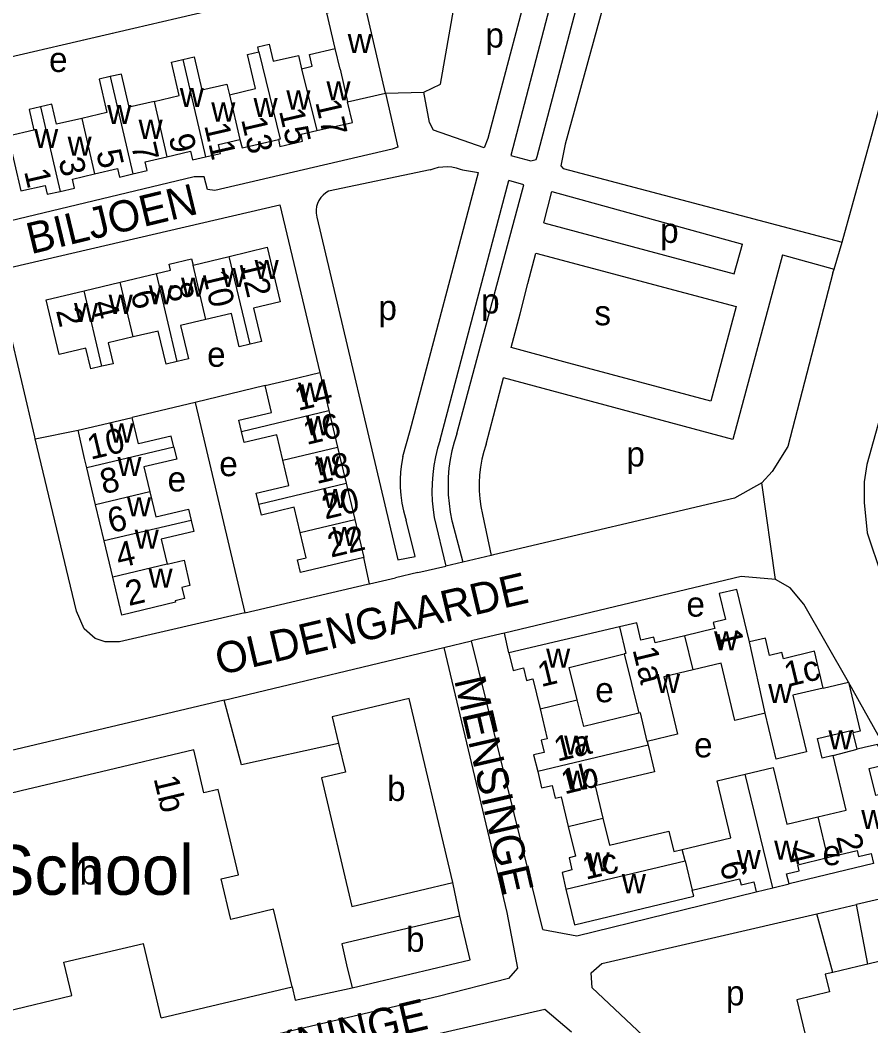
# Model space of a CAD drawing. Extents: x 157646 to 159241, y 379213 to 381217.
# Drawn here: x 158618.3 to 158754.8, y 380658.9 to 380820.4 of the extents above; entities that cross this region are included whole.
import ezdxf

# ---------------------------------------------------------------- set-up
doc = ezdxf.new("R2010")
doc.units = 0
for name, color, linetype in [('BLT_Basislijn', 7, 'Continuous'), ('BLT_Bebouwing', 7, 'Continuous'), ('BLT_Bebouwing_beschrifting', 7, 'Continuous'), ('BLT_Centroide', 7, 'Continuous'), ('BLT_Huisnummer', 7, 'Continuous'), ('BLT_Huisnummer_ tussenligend', 7, 'Continuous'), ('BLT_Onderverdeling_panden', 7, 'Continuous'), ('BLT_Straatnaam', 7, 'Continuous'), ('BLT_Vlakafsluiter', 7, 'Continuous')]:
    doc.layers.add(name, color=color, linetype=linetype)

msp = doc.modelspace()

# ---------------------------------------------------------------- linework, layer by layer
at = {"layer": 'BLT_Basislijn'}
for p, q in [((158750.2, 380784.71), (158771.71, 380862.55)), ((158676.9, 380808.64), (158683.06, 380808.79)), ((158684.09, 380796.31), (158667.79, 380792.89)), ((158689.27, 380796.31), (158691.86, 380795.92)), ((158680.88, 380754.46), (158691.86, 380795.92)), ((158685.68, 380752.98), (158696.7, 380794.64)), ((158748.92, 380780.37), (158750.2, 380784.71)), ((158699.78, 380778.07), (158701.05, 380782.97)), ((158740.63, 380782.66), (158748.92, 380780.37)), ((158748.74, 380779.77), (158748.92, 380780.37)), ((158698.52, 380773.23), (158699.78, 380778.07)), ((158697.11, 380767.79), (158698.52, 380773.23)), ((158705.57, 380765.51), (158697.11, 380767.79)), ((158694.26, 380756.78), (158695.86, 380762.95)), ((158657.6, 380761.69), (158646.35, 380758.99)), ((158646.35, 380758.99), (158636.26, 380756.57)), ((158646.35, 380758.99), (158654.35, 380725.2)), ((158693.09, 380752.29), (158694.26, 380756.78)), ((158620.7, 380753.14), (158627.56, 380754.53)), ((158679.7, 380750.32), (158680.88, 380754.46)), ((158693.09, 380752.29), (158692.98, 380751.94)), ((158684.75, 380740.49), (158686.58, 380732.68)), ((158687.63, 380739.8), (158689.32, 380733.31)), ((158692.49, 380740.96), (158693.9, 380734.4)), ((158674.35, 380729.84), (158673.45, 380734.07)), ((158689.32, 380733.31), (158686.58, 380732.68)), ((158693.9, 380734.4), (158689.32, 380733.31)), ((158694.28, 380734.49), (158693.9, 380734.4)), ((158682.13, 380731.64), (158678.54, 380730.8)), ((158682.13, 380731.64), (158686.58, 380732.68)), ((158674.35, 380729.84), (158678.54, 380730.8)), ((158696.74, 380718.74), (158696, 380721.91)), ((158686.28, 380719.62), (158690.74, 380720.7)), ((158702.17, 380674.32), (158690.74, 380720.7)), ((158651.04, 380711.19), (158686.28, 380719.62)), ((158686.28, 380719.62), (158696.38, 380677.06)), ((158747.17, 380713.11), (158751.23, 380714.08)), ((158766, 380687.59), (158751.23, 380714.08)), ((158651.04, 380711.19), (158573.67, 380692.82)), ((158755.25, 380684.93), (158741.69, 380681.68)), ((158688.86, 380676.49), (158687.71, 380681.88)), ((158769.17, 380682.23), (158752.51, 380678.37)), ((158746.17, 380676.85), (158752.51, 380678.37)), ((158754.34, 380668.77), (158752.51, 380678.37)), ((158748.72, 380667.42), (158746.17, 380676.85))]:
    msp.add_line(p, q, dxfattribs=at)
for points in [[(158710.58, 380858.54), (158708.44, 380842.33), (158697.05, 380798.64), (158700.23, 380797.78), (158701.12, 380798), (158701.28, 380798.48), (158712.85, 380842.49), (158713.82, 380852.58), (158714.21, 380861.23)], [(158717.95, 380862.12), (158717.75, 380853.11), (158715.92, 380837.46), (158705.74, 380800.48), (158705.04, 380796.98), (158705.45, 380796.57), (158750.2, 380784.71)], [(158652.22, 380834.4), (158654.9, 380823.3), (158606.54, 380812.09)], [(158701.41, 380831.94), (158693.37, 380801.34), (158692.77, 380799.88), (158684.64, 380802.71), (158683.96, 380803.96), (158683.06, 380808.79)], [(158683.06, 380808.79), (158685.72, 380810.11), (158688.68, 380826.88), (158689.29, 380828.79), (158700.47, 380831.7)], [(158676.9, 380808.64), (158678.92, 380800), (158678, 380799.66), (158649.51, 380793.01), (158648.37, 380793.17), (158647.83, 380795.23), (158646.18, 380795.21), (158612.52, 380787.11)], [(158684.09, 380796.31), (158684.75, 380796.56), (158685.43, 380796.74), (158686.13, 380796.84), (158686.84, 380796.87), (158687.55, 380796.81), (158688.24, 380796.67), (158688.91, 380796.46), (158689.27, 380796.31)], [(158688.37, 380753.95), (158699.1, 380793.92), (158696.7, 380794.64)], [(158667.79, 380792.89), (158667.32, 380792.62), (158666.9, 380792.27), (158666.54, 380791.87), (158666.24, 380791.43), (158666.02, 380790.94), (158665.86, 380790.42), (158665.78, 380789.89), (158665.79, 380789.35), (158665.89, 380788.73)], [(158702.31, 380787.81), (158703.62, 380792.85), (158734.22, 380784.42)], [(158614.29, 380780.12), (158659.93, 380790.72), (158666.37, 380763.79)], [(158665.89, 380788.73), (158678.91, 380733.71), (158681.7, 380734.24), (158680.24, 380740.09)], [(158702.31, 380787.81), (158732.9, 380779.65), (158734.22, 380784.42)], [(158740.63, 380782.66), (158732.66, 380753.05), (158695.86, 380762.95)], [(158701.05, 380782.97), (158733.22, 380774.39), (158729.13, 380759.17), (158705.57, 380765.51)], [(158620.7, 380753.14), (158620.62, 380753.47), (158614.29, 380780.12)], [(158748.74, 380779.77), (158741.5, 380751.91), (158739, 380747.88), (158737.34, 380746.07)], [(158761.41, 380774.89), (158754.16, 380749.02), (158753.76, 380746.24), (158753.77, 380742.91), (158754.26, 380738.02), (158756.54, 380731.2), (158778.13, 380693.89)], [(158654.35, 380725.2), (158634.24, 380720.54), (158631.92, 380720.54), (158630.32, 380721.09), (158628.57, 380722.61), (158627.3, 380725.45), (158620.7, 380753.14)], [(158685.68, 380752.98), (158685.27, 380751.62), (158684.93, 380750.24), (158684.67, 380748.83), (158684.49, 380747.42), (158684.39, 380746), (158684.37, 380744.58), (158684.43, 380743.15), (158684.56, 380741.74), (158684.75, 380740.49)], [(158688.37, 380753.95), (158687.94, 380752.59), (158687.59, 380751.22), (158687.31, 380749.83), (158687.11, 380748.42), (158686.99, 380747), (158686.95, 380745.58), (158686.99, 380744.16), (158687.12, 380742.75), (158687.32, 380741.34), (158687.59, 380739.95), (158687.63, 380739.8)], [(158692.98, 380751.94), (158692.71, 380751.08), (158692.4, 380749.85), (158692.18, 380748.59), (158692.03, 380747.33), (158691.96, 380746.06), (158691.97, 380744.79), (158692.06, 380743.52), (158692.23, 380742.26), (158692.49, 380740.96)], [(158679.7, 380750.32), (158679.48, 380749.08), (158679.34, 380747.83), (158679.27, 380746.58), (158679.29, 380745.32), (158679.39, 380744.06), (158679.56, 380742.81), (158679.82, 380741.58), (158680.15, 380740.37), (158680.24, 380740.09)], [(158737.34, 380746.07), (158732.96, 380743.62), (158694.28, 380734.49)], [(158654.35, 380725.2), (158674.04, 380729.77), (158674.35, 380729.84)], [(158739.53, 380730.54), (158733.99, 380731.04), (158696, 380721.91)], [(158751.23, 380714.08), (158744.08, 380726.59), (158741.85, 380729.21), (158739.53, 380730.54)], [(158696, 380721.91), (158695.48, 380721.79), (158690.74, 380720.7)], [(158751.23, 380714.08), (158753.13, 380706.18), (158752, 380705.91)], [(158669.38, 380704.23), (158653.82, 380700.78), (158651.04, 380711.19)], [(158702.17, 380674.32), (158707.62, 380673.3), (158736.4, 380680.4)], [(158696.38, 380677.06), (158698.13, 380668.11), (158696.65, 380666.48), (158685.35, 380663.55), (158586.2, 380640.34)], [(158730.37, 380639.4), (158728.25, 380647.88), (158710.07, 380664.99), (158709.92, 380667.35), (158711.62, 380668.86), (158746.17, 380676.85)], [(158661.92, 380665.14), (158662.4, 380662.96), (158671.55, 380664.99)], [(158706.76, 380657.87), (158702.49, 380661.48), (158635.57, 380646.12), (158635.57, 380645.01), (158637.99, 380634.62)]]:
    msp.add_lwpolyline(points, dxfattribs=at)
at = {"layer": 'BLT_Bebouwing'}
for p, q in [((158676.9, 380808.64), (158673.59, 380822.95)), ((158670.84, 380807.23), (158676.9, 380808.64)), ((158646.03, 380781.03), (158651.83, 380782.44)), ((158628.52, 380776.91), (158634.32, 380778.29)), ((158634.32, 380778.29), (158640.14, 380779.67)), ((158666.37, 380763.79), (158667.83, 380757.68)), ((158667.83, 380757.68), (158669.23, 380751.82)), ((158630.38, 380742.55), (158628.98, 380748.49)), ((158670.62, 380745.99), (158672, 380740.16)), ((158631.76, 380736.74), (158630.38, 380742.55)), ((158672, 380740.16), (158673.45, 380734.07)), ((158633.13, 380730.92), (158631.76, 380736.74)), ((158673.45, 380734.07), (158663.25, 380731.65)), ((158714.48, 380722.94), (158696.74, 380718.74)), ((158715.25, 380718.61), (158717.6, 380709.1)), ((158752.65, 380703.29), (158752, 380705.91)), ((158718.94, 380704.54), (158719.08, 380703.95)), ((158739.08, 380681.04), (158741.69, 380681.68)), ((158736.4, 380680.4), (158739.08, 380681.04)), ((158625.3, 380669.08), (158638.05, 380672.1)), ((158640.88, 380660.15), (158638.05, 380672.1)), ((158626.58, 380663.71), (158625.3, 380669.08)), ((158640.88, 380660.15), (158661.92, 380665.14)), ((158615.94, 380661.19), (158626.58, 380663.71))]:
    msp.add_line(p, q, dxfattribs=at)
for points in [[(158668.83, 380815.81), (158667.48, 380821.53), (158668.72, 380821.82), (158673.59, 380822.95)], [(158656.61, 380815.31), (158656.42, 380816.08), (158658.25, 380816.51), (158658.9, 380813.76), (158662.93, 380814.71), (158663.43, 380812.58)], [(158663.43, 380812.58), (158665.15, 380812.98), (158664.71, 380814.88), (158668.83, 380815.81)], [(158639.77, 380807.33), (158643.79, 380808.26), (158642.55, 380813.63), (158644.39, 380814.05)], [(158644.39, 380814.05), (158646.22, 380814.48), (158647.45, 380809.18), (158651.46, 380810.11), (158651.85, 380808.4)], [(158651.85, 380808.4), (158656.07, 380809.38), (158654.78, 380814.88), (158656.61, 380815.31)], [(158632.73, 380811.3), (158630.95, 380810.89), (158632.19, 380805.52), (158628.15, 380804.59)], [(158639.77, 380807.33), (158635.75, 380806.4), (158634.52, 380811.71), (158632.73, 380811.3)], [(158621.55, 380806.44), (158619.73, 380806.02), (158620.49, 380802.72), (158616.33, 380801.76), (158618.37, 380792.94), (158622.29, 380793.84), (158622.62, 380792.4), (158624.69, 380792.88)], [(158628.15, 380804.59), (158624.12, 380803.65), (158623.37, 380806.87), (158621.55, 380806.44)], [(158665.89, 380802.63), (158671.6, 380803.95), (158670.84, 380807.23)], [(158659.72, 380801.2), (158659.98, 380800.09), (158663.61, 380800.93), (158663.36, 380802.04), (158665.89, 380802.63)], [(158648.01, 380798.42), (158650.42, 380798.98), (158650.1, 380800.39), (158653.52, 380801.19)], [(158653.52, 380801.19), (158653.91, 380799.86), (158659.72, 380801.2)], [(158641.83, 380798.43), (158645.63, 380799.31), (158645.95, 380797.94), (158648.01, 380798.42)], [(158636.35, 380795.68), (158638.65, 380796.21), (158638.33, 380797.62), (158641.83, 380798.43)], [(158630.22, 380795.68), (158633.9, 380796.54), (158634.21, 380795.18), (158636.35, 380795.68)], [(158624.69, 380792.88), (158627, 380793.41), (158626.67, 380794.86), (158630.22, 380795.68)], [(158651.83, 380782.44), (158657.91, 380783.89), (158659.99, 380775.12), (158655.72, 380774.11), (158656.99, 380768.76), (158655.18, 380768.33)], [(158640.14, 380779.67), (158642.42, 380780.21), (158642.19, 380781.18), (158645.79, 380782.04), (158646.03, 380781.03)], [(158631.4, 380764.78), (158629.62, 380764.36), (158628.83, 380767.68), (158624.53, 380766.66), (158622.44, 380775.46), (158628.52, 380776.91)], [(158648.06, 380772.29), (158644.02, 380771.33), (158645.29, 380766), (158643.49, 380765.57)], [(158655.18, 380768.33), (158653.45, 380767.92), (158652.18, 380773.27), (158648.06, 380772.29)], [(158643.49, 380765.57), (158641.69, 380765.14), (158640.43, 380770.44), (158636.41, 380769.49)], [(158636.41, 380769.49), (158632.39, 380768.54), (158633.18, 380765.2), (158631.4, 380764.78)], [(158657.6, 380761.69), (158661.51, 380762.62), (158666.37, 380763.79)], [(158653.78, 380754.33), (158653.36, 380756.11), (158658.63, 380757.37), (158657.6, 380761.69)], [(158627.56, 380754.53), (158632.41, 380755.67), (158636.26, 380756.57)], [(158642.95, 380751.78), (158642.53, 380753.55), (158637.26, 380752.31), (158636.26, 380756.57)], [(158628.98, 380748.49), (158628.62, 380750), (158627.56, 380754.53)], [(158660.46, 380749.73), (158659.49, 380753.8), (158654.21, 380752.54), (158653.78, 380754.33)], [(158642.95, 380751.78), (158643.36, 380750.01), (158643.4, 380749.86), (158638.13, 380748.62), (158639.08, 380744.61)], [(158669.23, 380751.82), (158669.66, 380750), (158670.62, 380745.99)], [(158656.6, 380742.66), (158656.18, 380744.42), (158661.42, 380745.66), (158660.46, 380749.73)], [(158639.08, 380744.61), (158640.03, 380740.59), (158645.29, 380741.83), (158645.71, 380740.04)], [(158663.22, 380738.08), (158662.26, 380742.14), (158657.02, 380740.89), (158656.6, 380742.66)], [(158645.71, 380740.04), (158646.14, 380738.25), (158640.91, 380737.01), (158641.87, 380732.98)], [(158663.25, 380731.65), (158662.77, 380733.68), (158664.19, 380734.02), (158663.22, 380738.08)], [(158641.87, 380732.98), (158644.6, 380733.64), (158645.53, 380729.59), (158644.21, 380729.28), (158644.64, 380727.47), (158643.17, 380727.12), (158643.23, 380726.88), (158634.57, 380724.83), (158633.13, 380730.92)], [(158735.33, 380720.52), (158733.3, 380728.96), (158730.47, 380728.28), (158731.48, 380724.1), (158729.53, 380723.63), (158729.76, 380722.66), (158724.98, 380721.51)], [(158724.98, 380721.51), (158720.19, 380720.36), (158719.97, 380721.3), (158717.93, 380720.81), (158717.26, 380723.6), (158714.48, 380722.94)], [(158747.17, 380713.11), (158745.76, 380719.01), (158740.78, 380717.81), (158740.54, 380718.82), (158738.56, 380718.34), (158737.89, 380721.13), (158735.33, 380720.52)], [(158696.74, 380718.74), (158697.43, 380715.94), (158699.06, 380716.35), (158699.54, 380714.32), (158700.58, 380714.57), (158701.73, 380709.77)], [(158707.71, 380711.21), (158706.42, 380716.43), (158715.25, 380718.61)], [(158737.85, 380709.09), (158732.99, 380707.92), (158730.78, 380717.11), (158726.3, 380716.03)], [(158726.3, 380716.03), (158721.6, 380714.9), (158723.8, 380705.71), (158718.94, 380704.54)], [(158747.17, 380713.11), (158742.31, 380711.94), (158744.49, 380702.87), (158739.63, 380701.7), (158737.85, 380709.09)], [(158687.71, 380681.88), (158680.71, 380711.43), (158668.37, 380708.51), (158669.38, 380704.23)], [(158717.6, 380709.1), (158708.77, 380706.91), (158707.71, 380711.21)], [(158701.73, 380709.77), (158702.88, 380704.97), (158701.92, 380704.74), (158702.4, 380702.77), (158700.7, 380702.36), (158701.35, 380699.69)], [(158748.79, 380702.27), (158747.01, 380701.85), (158746.25, 380705), (158751.89, 380706.35), (158752, 380705.91)], [(158669.38, 380704.23), (158670.48, 380699.59), (158666.63, 380698.68), (158671.51, 380678.05), (158687.71, 380681.88)], [(158719.08, 380703.95), (158720.11, 380699.68), (158710.58, 380697.39), (158711.83, 380692.21)], [(158758.08, 380685.6), (158757.11, 380690.23), (158759.73, 380690.83), (158758.41, 380696.55), (158755.61, 380695.88), (158754.58, 380700.17), (158757.72, 380700.93), (158755.91, 380704.07), (158753.77, 380703.55), (158752.65, 380703.29)], [(158661.92, 380665.14), (158658.96, 380677.58), (158652.07, 380675.95), (158650.52, 380682.46), (158653.3, 380683.11), (158650.05, 380696.82), (158647.76, 380696.28), (158646.13, 380703.18), (158631.33, 380699.68), (158618.43, 380696.62), (158604.02, 380693.15)], [(158746.32, 380692.42), (158750.89, 380693.52), (158748.79, 380702.27)], [(158701.35, 380699.69), (158701.98, 380697.07), (158703.67, 380697.48), (158704.17, 380695.42), (158705.12, 380695.65), (158706.26, 380690.88)], [(158724.55, 380687.19), (158732.33, 380689.06), (158730.14, 380698.2), (158734.67, 380699.29)], [(158734.67, 380699.29), (158739.16, 380700.37), (158741.36, 380691.23), (158746.32, 380692.42)], [(158711.83, 380692.21), (158712.87, 380687.86), (158722.4, 380690.15), (158723.19, 380686.87), (158724.55, 380687.19)], [(158706.26, 380690.88), (158707.41, 380686.11), (158706.38, 380685.86), (158706.85, 380683.89), (158705.25, 380683.51), (158705.89, 380680.81)], [(158747.87, 380685.87), (158752.63, 380687.01), (158752.86, 380686.05), (158754.86, 380686.53), (158755.25, 380684.93)], [(158741.69, 380681.68), (158741.31, 380683.27), (158743.31, 380683.75), (158743.08, 380684.72), (158747.87, 380685.87)], [(158726.16, 380680.65), (158733.76, 380682.48), (158734, 380681.51), (158734.73, 380681.69), (158736.02, 380682), (158736.4, 380680.4)], [(158705.89, 380680.81), (158707.27, 380675.07), (158726.39, 380679.67), (158726.16, 380680.65)], [(158688.86, 380676.49), (158669.9, 380672.02), (158670.68, 380668.68)], [(158671.55, 380664.99), (158690.52, 380669.46), (158688.86, 380676.49)], [(158766.06, 380652.86), (158761.82, 380670.56), (158754.34, 380668.77)], [(158670.68, 380668.68), (158671.55, 380664.99)], [(158754.34, 380668.77), (158752.75, 380668.39), (158748.72, 380667.42)], [(158748.72, 380667.42), (158747.52, 380667.14), (158748.2, 380664.31), (158742.96, 380663.05), (158746.43, 380648.52), (158753.26, 380650.15), (158754.46, 380645.17)]]:
    msp.add_lwpolyline(points, dxfattribs=at)
at = {"layer": 'BLT_Onderverdeling_panden'}
for p, q in [((158669.62, 380812.49), (158668.83, 380815.81)), ((158644.39, 380814.05), (158648.01, 380798.42)), ((158663.43, 380812.58), (158665.89, 380802.63)), ((158669.62, 380812.49), (158670.84, 380807.23)), ((158632.73, 380811.3), (158636.35, 380795.68)), ((158639.77, 380807.33), (158641.83, 380798.43)), ((158651.85, 380808.4), (158653.52, 380801.19)), ((158621.55, 380806.44), (158624.69, 380792.88)), ((158628.15, 380804.59), (158630.22, 380795.68)), ((158655.18, 380768.33), (158651.83, 380782.44)), ((158648.06, 380772.29), (158646.03, 380781.03)), ((158636.41, 380769.49), (158634.32, 380778.29)), ((158643.49, 380765.57), (158640.14, 380779.67)), ((158631.4, 380764.78), (158628.52, 380776.91)), ((158653.78, 380754.33), (158667.83, 380757.68)), ((158642.95, 380751.78), (158628.98, 380748.49)), ((158660.46, 380749.73), (158669.23, 380751.82)), ((158656.6, 380742.66), (158670.62, 380745.99)), ((158639.08, 380744.61), (158630.38, 380742.55)), ((158645.71, 380740.04), (158631.76, 380736.74)), ((158663.22, 380738.08), (158672, 380740.16)), ((158641.87, 380732.98), (158633.13, 380730.92)), ((158726.3, 380716.03), (158724.98, 380721.51)), ((158737.85, 380709.09), (158735.33, 380720.52)), ((158701.73, 380709.77), (158707.71, 380711.21)), ((158719.08, 380703.95), (158701.35, 380699.69)), ((158748.79, 380702.27), (158752.65, 380703.29)), ((158739.08, 380681.04), (158734.67, 380699.29)), ((158706.26, 380690.88), (158711.83, 380692.21)), ((158746.32, 380692.42), (158747.87, 380685.87)), ((158725, 380685.37), (158724.55, 380687.19)), ((158705.89, 380680.81), (158725, 380685.37)), ((158725, 380685.37), (158726.16, 380680.65))]:
    msp.add_line(p, q, dxfattribs=at)
for points in [[(158656.61, 380815.31), (158660, 380801.26), (158659.72, 380801.2)], [(158714.48, 380722.94), (158715.51, 380718.67), (158715.25, 380718.61)], [(158718.94, 380704.54), (158717.83, 380709.15), (158717.6, 380709.1)]]:
    msp.add_lwpolyline(points, dxfattribs=at)
at = {"layer": 'BLT_Vlakafsluiter'}
msp.add_line((158739.53, 380730.54), (158737.34, 380746.07), dxfattribs=at)

# ---------------------------------------------------------------- texts
at = {"layer": 'BLT_Bebouwing_beschrifting'}
msp.add_text('School', height=8, dxfattribs=at).set_placement((158613.44, 380679.91))
at = {"layer": 'BLT_Centroide'}
for s, p in [('p', (158692.95, 380815.97)), ('w', (158670.85, 380815.08)), ('e', (158622.91, 380812.05)), ('w', (158667.44, 380807.48)), ('w', (158643.89, 380806.42)), ('w', (158661, 380806.02)), ('w', (158655.73, 380804.8)), ('w', (158632.25, 380803.67)), ('w', (158648.95, 380804.08)), ('w', (158637.28, 380801.31)), ('w', (158620.52, 380799.83)), ('w', (158625.88, 380798.61)), ('p', (158721, 380784.6)), ('w', (158655.91, 380778.78)), ('w', (158650.58, 380777.52)), ('w', (158644.09, 380775.97)), ('w', (158638.91, 380774.73)), ('w', (158626.92, 380771.88)), ('w', (158632.47, 380773.2)), ('p', (158675.78, 380772.22)), ('p', (158692.26, 380773.26)), ('s', (158710.45, 380771.37)), ('e', (158648.28, 380764.7)), ('w', (158662.86, 380759.06)), ('w', (158632.62, 380752.53)), ('w', (158664.15, 380753.72)), ('p', (158715.58, 380748.69)), ('w', (158633.88, 380747.16)), ('e', (158650.23, 380747.13)), ('w', (158665.68, 380747.25)), ('e', (158641.94, 380744.68)), ('w', (158666.91, 380742.03)), ('w', (158635.42, 380740.69)), ('w', (158636.66, 380735.47)), ('w', (158668.38, 380735.91)), ('w', (158638.88, 380729.22)), ('e', (158725.22, 380724.58)), ('w', (158729.66, 380719.15)), ('w', (158702.7, 380716.38)), ('w', (158720.33, 380712.31)), ('e', (158710.58, 380710.83)), ('w', (158738.35, 380710.7)), ('w', (158748.02, 380703.26)), ('w', (158705.58, 380702.41)), ('e', (158726.45, 380701.98)), ('b', (158677.17, 380694.98)), ('w', (158705.76, 380696.77)), ('w', (158753.28, 380690.46)), ('w', (158739.3, 380685.55)), ('e', (158747.08, 380684.66)), ('w', (158709.04, 380683.67)), ('w', (158733.3, 380684.04)), ('b', (158627.82, 380681.56)), ('w', (158714.85, 380680.16)), ('b', (158680.21, 380670.75)), ('p', (158731.57, 380662.14))]:
    msp.add_text(s, height=4, dxfattribs=at).set_placement(p)
at = {"layer": 'BLT_Huisnummer'}
for s, rotation, p in [('17', 283.0311, (158665.63, 380807.21)), ('13', 283.0311, (158653.72, 380804.43)), ('9', 283.0311, (158642.08, 380801.66)), ('5', 283.0311, (158630.45, 380799.18)), ('1', 283.0311, (158618.88, 380796.1)), ('12', 283.3495, (158653.43, 380781.37)), ('6', 283.3537, (158635.99, 380776.57)), ('2', 283.3664, (158624.01, 380773.73)), ('14', 13.3919, (158662.88, 380757.61)), ('10', 13.2945, (158629.57, 380749.76)), ('18', 13.3685, (158665.85, 380745.86)), ('6', 13.299, (158632.83, 380737.97)), ('22', 13.3546, (158668.14, 380734.04)), ('2', 13.3039, (158635.69, 380726.27)), ('1', 283.5116, (158730.01, 380722.1)), ('1a', 283.5057, (158716.55, 380719.29)), ('1', 13.5166, (158701.88, 380713.25)), ('1c', 13.5116, (158741.44, 380713.27)), ('1a', 13.5166, (158704.49, 380701.27)), ('1b', 13.5122, (158705.65, 380696.02)), ('1b', 283.3249, (158639.67, 380698.61)), ('2', 283.5147, (158749.23, 380689.25)), ('1c', 13.5087, (158709.06, 380682.3)), ('4', 283.3989, (158741.42, 380687.33)), ('6', 283.3979, (158730.55, 380684.9))]:
    msp.add_text(s, height=4, rotation=rotation, dxfattribs=at).set_placement(p)
at = {"layer": 'BLT_Huisnummer_ tussenligend'}
for s, rotation, p in [('15', 283.0311, (158659.8, 380805.8)), ('11', 283.0311, (158647.79, 380803.47)), ('7', 283.0311, (158636.07, 380800.26)), ('3', 283.0311, (158624.4, 380797.9)), ('10', 283.3537, (158647.52, 380779.74)), ('8', 283.3537, (158641.77, 380777.77)), ('4', 283.3664, (158629.78, 380774.96)), ('16', 13.3919, (158664.25, 380752.13)), ('8', 13.299, (158631.63, 380744.21)), ('20', 13.3685, (158667.23, 380740.17)), ('4', 13.3039, (158634.15, 380732.35))]:
    msp.add_text(s, height=4, rotation=rotation, dxfattribs=at).set_placement(p)
at = {"layer": 'BLT_Straatnaam'}
for s, height, rotation, p in [('BILJOEN', 5, 13.6092, (158619.99, 380782.76)), ('OLDENGAARDE', 4.9999, 13.2468, (158650.26, 380715.15)), ('MENSINGE', 5, 282.9066, (158687.92, 380714.41)), ('DIKNINGE', 5, 13.2468, (158652.57, 380651.02))]:
    msp.add_text(s, height=height, rotation=rotation, dxfattribs=at).set_placement(p)

doc.saveas('drawing.dxf')
